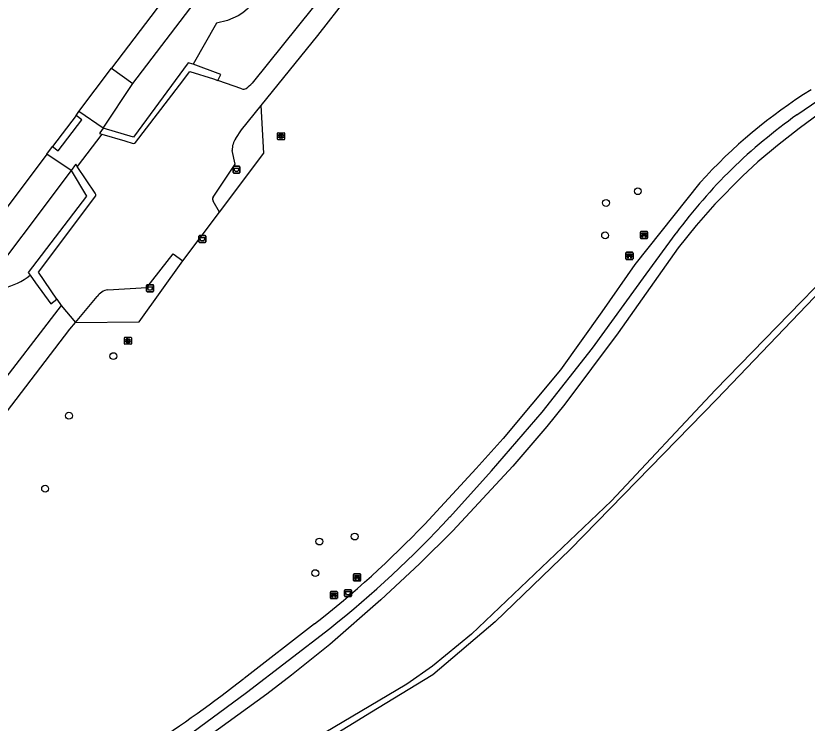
# Model space of a CAD drawing. Extents: x 160356 to 161355, y 381727 to 382845.
# Drawn here: x 161115.9 to 161228.8, y 382044.2 to 382145.1 of the extents above; entities that cross this region are included whole.
import ezdxf

# ---------------------------------------------------------------- set-up
doc = ezdxf.new("R2010")
doc.units = 0
for name, color, linetype in [('IMGEO_Afvalbak', 7, 'Continuous'), ('IMGEO_Bank', 7, 'Continuous'), ('IMGEO_Boom', 7, 'Continuous'), ('IMGEO_Groenvoorziening', 7, 'Continuous'), ('IMGEO_Haag', 7, 'Continuous'), ('IMGEO_Kolk', 7, 'Continuous'), ('IMGEO_Pand', 7, 'Continuous'), ('IMGEO_Voetpad_gesloten', 7, 'Continuous'), ('IMGEO_Voetpad_open', 7, 'Continuous'), ('IMGEO_Waterloop', 7, 'Continuous')]:
    doc.layers.add(name, color=color, linetype=linetype)

msp = doc.modelspace()

# ---------------------------------------------------------------- linework, layer by layer
at = {"layer": 'IMGEO_Afvalbak'}
for p, q in [((161146.87, 382122.75), (161146.87, 382123.55)), ((161146.87, 382123.55), (161146.87, 382122.75)), ((161146.97, 382123.65), (161147.76, 382123.65)), ((161147.76, 382123.65), (161146.97, 382123.65)), ((161147.86, 382123.55), (161147.86, 382122.75)), ((161147.86, 382122.75), (161147.86, 382123.55)), ((161147.76, 382122.65), (161146.97, 382122.65)), ((161146.97, 382122.65), (161147.76, 382122.65)), ((161142.11, 382113.74), (161142.9, 382113.74)), ((161142.9, 382113.74), (161142.11, 382113.74)), ((161142.01, 382112.85), (161142.01, 382113.64)), ((161142.01, 382113.64), (161142.01, 382112.85)), ((161142.9, 382112.75), (161142.11, 382112.75)), ((161142.11, 382112.75), (161142.9, 382112.75)), ((161143, 382113.64), (161143, 382112.85)), ((161143, 382112.85), (161143, 382113.64)), ((161134.54, 382105.83), (161134.54, 382106.63)), ((161134.54, 382106.63), (161134.54, 382105.83)), ((161134.64, 382106.73), (161135.43, 382106.73)), ((161135.43, 382106.73), (161134.64, 382106.73)), ((161135.53, 382106.63), (161135.53, 382105.83)), ((161135.53, 382105.83), (161135.53, 382106.63)), ((161135.43, 382105.73), (161134.64, 382105.73)), ((161134.64, 382105.73), (161135.43, 382105.73)), ((161162.79, 382062.32), (161162.79, 382063.11)), ((161162.79, 382063.11), (161162.79, 382062.32)), ((161162.89, 382063.21), (161163.68, 382063.21)), ((161163.68, 382063.21), (161162.89, 382063.21)), ((161163.78, 382063.11), (161163.78, 382062.32)), ((161163.78, 382062.32), (161163.78, 382063.11)), ((161163.68, 382062.22), (161162.89, 382062.22)), ((161162.89, 382062.22), (161163.68, 382062.22))]:
    msp.add_line(p, q, dxfattribs=at)
for points in [[(161147.01, 382123.36), (161147.72, 382123.36), (161147.57, 382122.89), (161147.16, 382122.89), (161147.01, 382123.36)], [(161142.15, 382113.46), (161142.85, 382113.46), (161142.71, 382112.99), (161142.3, 382112.99), (161142.15, 382113.46)], [(161134.69, 382106.44), (161135.39, 382106.44), (161135.24, 382105.97), (161134.83, 382105.97), (161134.69, 382106.44)], [(161162.93, 382062.93), (161163.63, 382062.93), (161163.48, 382062.46), (161163.08, 382062.46), (161162.93, 382062.93)]]:
    msp.add_lwpolyline(points, dxfattribs=at)
for centre, start, end in [((161146.97, 382123.55), 90, 180), ((161146.97, 382123.55), 90, 180), ((161147.76, 382123.55), 0, 90), ((161147.76, 382123.55), 360, 90), ((161146.97, 382122.75), 180, 270), ((161146.97, 382122.75), 180, 270), ((161147.76, 382122.75), 270, 0), ((161147.76, 382122.75), 270, 0), ((161142.11, 382113.64), 90, 180), ((161142.11, 382113.64), 90, 180), ((161142.9, 382113.64), 0, 90), ((161142.9, 382113.64), 360, 90), ((161142.11, 382112.85), 180, 270), ((161142.11, 382112.85), 180, 270), ((161142.9, 382112.85), 270, 0), ((161142.9, 382112.85), 270, 0), ((161134.64, 382106.63), 90, 180), ((161134.64, 382106.63), 90, 180), ((161134.64, 382105.83), 180, 270), ((161134.64, 382105.83), 180, 270), ((161135.43, 382106.63), 0, 90), ((161135.43, 382106.63), 360, 90), ((161135.43, 382105.83), 270, 0), ((161135.43, 382105.83), 270, 0), ((161162.89, 382063.11), 90, 180), ((161162.89, 382063.11), 90, 180), ((161163.68, 382063.11), 0, 90), ((161163.68, 382063.11), 360, 90), ((161162.89, 382062.32), 180, 270), ((161162.89, 382062.32), 180, 270), ((161163.68, 382062.32), 270, 0), ((161163.68, 382062.32), 270, 0)]:
    msp.add_arc(centre, 0.1, start, end, dxfattribs=at)
at = {"layer": 'IMGEO_Bank'}
for p, q in [((161205.03, 382113.4), (161205.03, 382114.24)), ((161205.03, 382114.24), (161205.03, 382113.4)), ((161205.1, 382114.32), (161205.94, 382114.32)), ((161205.94, 382114.32), (161205.1, 382114.32)), ((161205.34, 382113.83), (161205.34, 382113.93)), ((161205.38, 382113.93), (161205.38, 382113.83)), ((161205.67, 382113.94), (161205.39, 382113.94)), ((161205.39, 382113.82), (161205.67, 382113.82)), ((161205.67, 382113.83), (161205.67, 382113.93)), ((161205.72, 382113.93), (161205.72, 382113.83)), ((161206.03, 382114.25), (161206.03, 382113.41)), ((161206.03, 382113.41), (161206.03, 382114.25)), ((161205.95, 382113.32), (161205.11, 382113.32)), ((161205.11, 382113.32), (161205.95, 382113.32)), ((161205.72, 382113.72), (161205.33, 382113.72)), ((161202.95, 382110.42), (161202.95, 382111.26)), ((161202.95, 382111.26), (161202.95, 382110.42)), ((161203.02, 382111.35), (161203.86, 382111.35)), ((161203.86, 382111.35), (161203.02, 382111.35)), ((161203.87, 382110.35), (161203.03, 382110.35)), ((161203.03, 382110.35), (161203.87, 382110.35)), ((161203.64, 382110.74), (161203.25, 382110.74)), ((161203.26, 382110.85), (161203.26, 382110.96)), ((161203.3, 382110.96), (161203.3, 382110.85)), ((161203.59, 382110.96), (161203.31, 382110.96)), ((161203.31, 382110.85), (161203.59, 382110.85)), ((161203.59, 382110.85), (161203.59, 382110.96)), ((161203.64, 382110.96), (161203.64, 382110.85)), ((161203.95, 382111.27), (161203.95, 382110.43)), ((161203.95, 382110.43), (161203.95, 382111.27)), ((161164.08, 382064.53), (161164.08, 382065.37)), ((161164.08, 382065.37), (161164.08, 382064.53)), ((161164.16, 382065.45), (161165, 382065.45)), ((161165, 382065.45), (161164.16, 382065.45)), ((161165.08, 382065.38), (161165.08, 382064.54)), ((161165.08, 382064.54), (161165.08, 382065.38)), ((161165.01, 382064.45), (161164.17, 382064.45)), ((161164.17, 382064.45), (161165.01, 382064.45)), ((161164.39, 382064.96), (161164.39, 382065.07)), ((161164.78, 382064.85), (161164.39, 382064.85)), ((161164.72, 382065.07), (161164.44, 382065.07)), ((161164.44, 382065.07), (161164.44, 382064.96)), ((161164.44, 382064.95), (161164.72, 382064.95)), ((161164.73, 382064.96), (161164.73, 382065.07)), ((161164.77, 382065.07), (161164.77, 382064.96)), ((161160.84, 382062.94), (161161.68, 382062.94)), ((161161.68, 382062.94), (161160.84, 382062.94)), ((161160.76, 382062.01), (161160.76, 382062.86)), ((161160.76, 382062.86), (161160.76, 382062.01)), ((161161.69, 382061.94), (161160.85, 382061.94)), ((161160.85, 382061.94), (161161.69, 382061.94)), ((161161.46, 382062.34), (161161.06, 382062.34)), ((161161.07, 382062.45), (161161.07, 382062.55)), ((161161.11, 382062.55), (161161.11, 382062.45)), ((161161.4, 382062.56), (161161.12, 382062.56)), ((161161.12, 382062.44), (161161.4, 382062.44)), ((161161.41, 382062.45), (161161.41, 382062.55)), ((161161.45, 382062.55), (161161.45, 382062.45)), ((161161.76, 382062.87), (161161.76, 382062.02)), ((161161.76, 382062.02), (161161.76, 382062.87))]:
    msp.add_line(p, q, dxfattribs=at)
for points in [[(161205.27, 382113.72), (161205.13, 382113.72), (161205.24, 382113.82), (161205.33, 382113.82)], [(161205.33, 382113.94), (161205.24, 382113.94), (161205.24, 382114.1), (161205.81, 382114.1), (161205.81, 382113.94), (161205.72, 382113.94)], [(161205.72, 382113.82), (161205.81, 382113.82), (161205.92, 382113.72), (161205.78, 382113.72)], [(161205.32, 382113.71), (161205.32, 382113.51), (161205.28, 382113.51), (161205.28, 382113.71)], [(161205.77, 382113.71), (161205.77, 382113.51), (161205.73, 382113.51), (161205.73, 382113.71)], [(161203.19, 382110.74), (161203.05, 382110.74), (161203.16, 382110.85), (161203.25, 382110.85)], [(161203.25, 382110.96), (161203.16, 382110.96), (161203.16, 382111.13), (161203.73, 382111.13), (161203.73, 382110.96), (161203.64, 382110.96)], [(161203.24, 382110.74), (161203.24, 382110.53), (161203.2, 382110.53), (161203.2, 382110.74)], [(161203.64, 382110.85), (161203.73, 382110.85), (161203.84, 382110.74), (161203.7, 382110.74)], [(161203.69, 382110.74), (161203.69, 382110.53), (161203.65, 382110.53), (161203.65, 382110.74)], [(161164.39, 382065.07), (161164.3, 382065.07), (161164.3, 382065.23), (161164.86, 382065.23), (161164.86, 382065.07), (161164.78, 382065.07)], [(161164.33, 382064.85), (161164.19, 382064.85), (161164.3, 382064.95), (161164.39, 382064.95)], [(161164.38, 382064.85), (161164.38, 382064.64), (161164.34, 382064.64), (161164.34, 382064.85)], [(161164.78, 382064.95), (161164.86, 382064.95), (161164.98, 382064.85), (161164.84, 382064.85)], [(161164.83, 382064.85), (161164.83, 382064.64), (161164.79, 382064.64), (161164.79, 382064.85)], [(161161.01, 382062.34), (161160.87, 382062.34), (161160.98, 382062.44), (161161.06, 382062.44)], [(161161.06, 382062.56), (161160.98, 382062.56), (161160.98, 382062.72), (161161.54, 382062.72), (161161.54, 382062.56), (161161.46, 382062.56)], [(161161.06, 382062.33), (161161.06, 382062.12), (161161.01, 382062.12), (161161.01, 382062.33)], [(161161.46, 382062.44), (161161.54, 382062.44), (161161.65, 382062.34), (161161.51, 382062.34)], [(161161.51, 382062.33), (161161.51, 382062.12), (161161.46, 382062.12), (161161.46, 382062.33)]]:
    msp.add_lwpolyline(points, dxfattribs=at)
for centre, radius, start, end in [((161205.1, 382114.24), 0.0779, 92.4484, 184.2845), ((161205.1, 382114.24), 0.0779, 92.4484, 184.2845), ((161205.33, 382113.93), 0.00671, 2.8957, 87.1043), ((161205.33, 382113.83), 0.00671, 272.8957, 357.1043), ((161205.39, 382113.93), 0.00671, 92.8957, 177.1043), ((161205.39, 382113.83), 0.00671, 182.8957, 267.1043), ((161205.67, 382113.93), 0.00671, 2.8957, 87.1043), ((161205.67, 382113.83), 0.00671, 272.8957, 357.1043), ((161205.72, 382113.93), 0.00671, 92.8957, 177.1043), ((161205.72, 382113.83), 0.00671, 182.8957, 267.1043), ((161205.95, 382114.24), 0.0779, 2.4484, 94.2845), ((161205.95, 382114.24), 0.0779, 2.4484, 94.2845), ((161205.1, 382113.4), 0.0779, 182.4484, 274.2845), ((161205.1, 382113.4), 0.0779, 182.4484, 274.2845), ((161205.27, 382113.71), 0.00671, 2.8957, 87.1043), ((161205.33, 382113.71), 0.00671, 92.8957, 177.1043), ((161205.72, 382113.71), 0.00671, 2.8957, 87.1043), ((161205.78, 382113.71), 0.00671, 92.8957, 177.1043), ((161205.95, 382113.4), 0.0779, 272.4484, 4.2845), ((161205.95, 382113.4), 0.0779, 272.4484, 4.2845), ((161203.02, 382111.27), 0.0779, 92.4484, 184.2845), ((161203.02, 382111.27), 0.0779, 92.4484, 184.2845), ((161203.02, 382110.42), 0.0779, 182.4484, 274.2845), ((161203.02, 382110.42), 0.0779, 182.4484, 274.2845), ((161203.19, 382110.74), 0.00671, 2.8957, 87.1043), ((161203.25, 382110.74), 0.00671, 92.8957, 177.1043), ((161203.25, 382110.96), 0.00671, 2.8957, 87.1043), ((161203.25, 382110.85), 0.00671, 272.8957, 357.1043), ((161203.31, 382110.96), 0.00671, 92.8957, 177.1043), ((161203.31, 382110.85), 0.00671, 182.8957, 267.1043), ((161203.59, 382110.96), 0.00671, 2.8957, 87.1043), ((161203.59, 382110.85), 0.00671, 272.8957, 357.1043), ((161203.64, 382110.96), 0.00671, 92.8957, 177.1043), ((161203.64, 382110.85), 0.00671, 182.8957, 267.1043), ((161203.64, 382110.74), 0.00671, 2.8957, 87.1043), ((161203.7, 382110.74), 0.00671, 92.8957, 177.1043), ((161203.87, 382111.27), 0.0779, 2.4484, 94.2845), ((161203.87, 382111.27), 0.0779, 2.4484, 94.2845), ((161203.87, 382110.42), 0.0779, 272.4484, 4.2845), ((161203.87, 382110.42), 0.0779, 272.4484, 4.2845), ((161164.16, 382065.38), 0.0779, 92.4484, 184.2845), ((161164.16, 382065.38), 0.0779, 92.4484, 184.2845), ((161165.01, 382065.38), 0.0779, 2.4484, 94.2845), ((161165.01, 382065.38), 0.0779, 2.4484, 94.2845), ((161164.16, 382064.53), 0.0779, 182.4484, 274.2845), ((161164.16, 382064.53), 0.0779, 182.4484, 274.2845), ((161164.33, 382064.84), 0.00671, 2.8957, 87.1043), ((161164.39, 382064.84), 0.00671, 92.8957, 177.1043), ((161164.39, 382065.07), 0.00671, 2.8957, 87.1043), ((161164.39, 382064.96), 0.00671, 272.8957, 357.1043), ((161164.44, 382065.07), 0.00671, 92.8957, 177.1043), ((161164.44, 382064.96), 0.00671, 182.8957, 267.1043), ((161164.72, 382065.07), 0.00671, 2.8957, 87.1043), ((161164.72, 382064.96), 0.00671, 272.8957, 357.1043), ((161164.78, 382065.07), 0.00671, 92.8957, 177.1043), ((161164.78, 382064.96), 0.00671, 182.8957, 267.1043), ((161164.78, 382064.84), 0.00671, 2.8957, 87.1043), ((161164.84, 382064.84), 0.00671, 92.8957, 177.1043), ((161165.01, 382064.53), 0.0779, 272.4484, 4.2845), ((161165.01, 382064.53), 0.0779, 272.4484, 4.2845), ((161160.84, 382062.86), 0.0779, 92.4484, 184.2845), ((161160.84, 382062.86), 0.0779, 92.4484, 184.2845), ((161161.68, 382062.86), 0.0779, 2.4484, 94.2845), ((161161.68, 382062.86), 0.0779, 2.4484, 94.2845), ((161160.84, 382062.02), 0.0779, 182.4484, 274.2845), ((161160.84, 382062.02), 0.0779, 182.4484, 274.2845), ((161161.01, 382062.33), 0.00671, 2.8957, 87.1043), ((161161.06, 382062.55), 0.00671, 2.8957, 87.1043), ((161161.06, 382062.45), 0.00671, 272.8957, 357.1043), ((161161.07, 382062.33), 0.00671, 92.8957, 177.1043), ((161161.12, 382062.55), 0.00671, 92.8957, 177.1043), ((161161.12, 382062.45), 0.00671, 182.8957, 267.1043), ((161161.4, 382062.55), 0.00671, 2.8957, 87.1043), ((161161.4, 382062.45), 0.00671, 272.8957, 357.1043), ((161161.46, 382062.55), 0.00671, 92.8957, 177.1043), ((161161.46, 382062.45), 0.00671, 182.8957, 267.1043), ((161161.46, 382062.33), 0.00671, 2.8957, 87.1043), ((161161.51, 382062.33), 0.00671, 92.8957, 177.1043), ((161161.68, 382062.02), 0.0779, 272.4484, 4.2845), ((161161.68, 382062.02), 0.0779, 272.4484, 4.2845)]:
    msp.add_arc(centre, radius, start, end, dxfattribs=at)
at = {"layer": 'IMGEO_Boom'}
for centre in [(161204.64, 382120.07), (161200.1, 382118.4), (161199.97, 382113.77), (161129.8, 382096.54), (161123.46, 382088.03), (161120.06, 382077.62), (161164.24, 382070.79), (161159.2, 382070.08), (161158.61, 382065.57)]:
    msp.add_circle(centre, 0.489, dxfattribs=at)
at = {"layer": 'IMGEO_Groenvoorziening'}
for points in [[(161146.06, 382157.97), (161147.18, 382156.61), (161148.49, 382155.42), (161149.47, 382154.46), (161149.9, 382153.9), (161150.56, 382152.65), (161150.79, 382151.98), (161151.04, 382150.59), (161150.99, 382149.17), (161150.42, 382147.95), (161149.98, 382147.26), (161148.9, 382146.04), (161148.27, 382145.53), (161147.59, 382145.08), (161146.1, 382144.41), (161144.51, 382144.07), (161141.17, 382138.19)], [(161266.46, 382135.75), (161264.83, 382135.54), (161262.69, 382134.79), (161261.83, 382134.49), (161259.67, 382133.35), (161257.05, 382132.28), (161255.26, 382131.74), (161254.79, 382131.53), (161253.98, 382131), (161251.8, 382129.09), (161246.77, 382123.77), (161242.16, 382118.89), (161215.66, 382091.68), (161200.86, 382075.88), (161180.91, 382056.86), (161175.34, 382052.28), (161171.68, 382049.75), (161122.17, 382020.39), (161120.6, 382019.63)], [(161128.32, 382129.08), (161132.55, 382135.44)], [(161144.95, 382117.06), (161151.28, 382125.51), (161150.88, 382132.31)], [(161230.55, 382131.15), (161227.67, 382129.04), (161224.55, 382126.59), (161221.78, 382124.25), (161219.59, 382122.23), (161215.62, 382118.21), (161212.95, 382115.17), (161210.4, 382111.99), (161201.84, 382099.84), (161194.21, 382089.66), (161191.65, 382086.5), (161186.82, 382080.85), (161178.23, 382071.62), (161173.46, 382066.9), (161167.97, 382061.76), (161160.68, 382055.37), (161155.23, 382051), (161151.69, 382048.29), (161143.4, 382042.31)], [(161123.75, 382123.02), (161109.81, 382104.47), (161105.42, 382099.55)], [(161124.4, 382101.35), (161133.48, 382101.41), (161139.71, 382110.16)]]:
    msp.add_lwpolyline(points, dxfattribs=at)
msp.add_arc((161112.02, 382115.54), 9.51, 282.8695, 308.3159, dxfattribs=at)
at = {"layer": 'IMGEO_Haag'}
for points in [[(161141.17, 382138.19), (161140.49, 382138.4), (161132.68, 382127.79), (161128.32, 382129.08)], [(161144.71, 382135.87), (161145.15, 382136.72), (161141.17, 382138.19)], [(161123.75, 382123.02), (161125.94, 382119.38), (161117.65, 382108.46), (161117.92, 382108.08)], [(161117.92, 382108.08), (161118.7, 382106.99), (161120.85, 382104.01), (161121.74, 382104.68)]]:
    msp.add_lwpolyline(points, dxfattribs=at)
at = {"layer": 'IMGEO_Kolk'}
for p, q in [((161153.3, 382128.41), (161154.15, 382128.41)), ((161153.22, 382127.49), (161153.22, 382128.34)), ((161154.15, 382127.41), (161153.3, 382127.41)), ((161153.71, 382128.19), (161153.74, 382128.19)), ((161153.73, 382127.63), (161153.71, 382127.63)), ((161154.23, 382128.34), (161154.23, 382127.49)), ((161131.36, 382098.31), (161131.36, 382099.17)), ((161131.44, 382099.24), (161132.29, 382099.24)), ((161132.36, 382099.17), (161132.36, 382098.31)), ((161132.29, 382098.24), (161131.44, 382098.24)), ((161131.85, 382099.02), (161131.88, 382099.02)), ((161131.87, 382098.46), (161131.85, 382098.46))]:
    msp.add_line(p, q, dxfattribs=at)
for points in [[(161153.3, 382128.41), (161154.15, 382128.41)], [(161153.22, 382127.49), (161153.22, 382128.34)], [(161154.15, 382127.41), (161153.3, 382127.41)], [(161153.54, 382128.11), (161153.67, 382128.11), (161153.67, 382127.96), (161153.8, 382128.11), (161153.96, 382128.11), (161153.82, 382127.96), (161153.97, 382127.71), (161153.82, 382127.71), (161153.73, 382127.88), (161153.67, 382127.81), (161153.67, 382127.71), (161153.54, 382127.71), (161153.54, 382128.11)], [(161154.23, 382128.34), (161154.23, 382127.49)], [(161131.36, 382098.31), (161131.36, 382099.17)], [(161131.44, 382099.24), (161132.29, 382099.24)], [(161132.36, 382099.17), (161132.36, 382098.31)], [(161132.29, 382098.24), (161131.44, 382098.24)], [(161131.68, 382098.94), (161131.81, 382098.94), (161131.81, 382098.79), (161131.94, 382098.94), (161132.1, 382098.94), (161131.96, 382098.79), (161132.11, 382098.54), (161131.96, 382098.54), (161131.87, 382098.7), (161131.81, 382098.64), (161131.81, 382098.54), (161131.68, 382098.54), (161131.68, 382098.94)]]:
    msp.add_lwpolyline(points, dxfattribs=at)
for centre, start, end in [((161153.3, 382128.34), 91.552, 178.448), ((161153.3, 382128.34), 91.552, 178.448), ((161154.15, 382128.34), 1.552, 88.448), ((161154.15, 382128.34), 1.552, 88.448), ((161153.3, 382127.49), 181.552, 268.448), ((161153.3, 382127.49), 181.552, 268.448), ((161154.15, 382127.49), 271.552, 358.448), ((161154.15, 382127.49), 271.552, 358.448), ((161131.44, 382099.16), 91.552, 178.448), ((161131.44, 382099.16), 91.552, 178.448), ((161132.29, 382099.16), 1.552, 88.448), ((161132.29, 382099.16), 1.552, 88.448), ((161131.44, 382098.31), 181.552, 268.448), ((161131.44, 382098.31), 181.552, 268.448), ((161132.29, 382098.31), 271.552, 358.448), ((161132.29, 382098.31), 271.552, 358.448)]:
    msp.add_arc(centre, 0.0765, start, end, dxfattribs=at)
for centre, major_axis, ratio, start_param, end_param in [((161153.71, 382127.91), (-0.387, 0.002), 0.722429, 4.712389, 7.853982), ((161153.74, 382127.91), (-0.39, 0.002), 0.717154, 1.570796, 4.712389), ((161131.85, 382098.74), (-0.387, 0.002), 0.722429, 4.712389, 7.853982), ((161131.87, 382098.74), (-0.39, 0.002), 0.717154, 1.570796, 4.712389)]:
    msp.add_ellipse(centre, major_axis=major_axis, ratio=ratio, start_param=start_param, end_param=end_param, dxfattribs=at)
at = {"layer": 'IMGEO_Pand'}
for points in [[(161110.74, 382164.31), (161124.62, 382153.78), (161128.05, 382151.19), (161131.71, 382156.07), (161139.21, 382150.44), (161129.55, 382137.62)], [(161124.89, 382131.43), (161129.55, 382137.62)], [(161124.48, 382130.89), (161121.12, 382126.44)], [(161124.48, 382130.89), (161124.89, 382131.43)], [(161120.32, 382125.38), (161121.12, 382126.44)], [(161120.32, 382125.38), (161107.92, 382108.92), (161107.83, 382108.98), (161106.31, 382106.98), (161106.12, 382107.12), (161102.12, 382101.84), (161105.42, 382099.55)]]:
    msp.add_lwpolyline(points, dxfattribs=at)
at = {"layer": 'IMGEO_Voetpad_gesloten'}
for points in [[(161161.11, 382149.99), (161158.35, 382146.37), (161149.59, 382135.48)], [(161150.88, 382132.31), (161158.99, 382142.31), (161163.23, 382147.74)], [(161227.35, 382130.96), (161235.56, 382136.6), (161247.43, 382143.97)], [(161132.96, 382127.04), (161139.21, 382135.21), (161140.7, 382137.16), (161144.07, 382136.09), (161144.71, 382135.87)], [(161148.11, 382134.66), (161144.71, 382135.87)], [(161147.27, 382127.61), (161148.07, 382128.85), (161150.88, 382132.31)], [(161121.12, 382126.44), (161121.92, 382125.84), (161125.3, 382130.27), (161124.48, 382130.89)], [(161128.32, 382129.08), (161124.89, 382131.43)], [(161128.32, 382129.08), (161127.87, 382128.41), (161127.8, 382128.32), (161128.14, 382128.22)], [(161128.14, 382128.22), (161124.64, 382123.59)], [(161128.14, 382128.22), (161131.45, 382127.24), (161132.64, 382126.89)], [(161123.75, 382123.02), (161120.32, 382125.38)], [(161144.02, 382119.23), (161147.2, 382123.91), (161146.74, 382125.88)], [(161124.64, 382123.59), (161124.43, 382123.91), (161124.39, 382123.86), (161123.75, 382123.02)], [(161127.2, 382119.79), (161124.64, 382123.59)], [(161213.48, 382121.29), (161204.23, 382109.62), (161199.52, 382102.86), (161193.58, 382094.56), (161185.41, 382084.77), (161181.57, 382080.49), (161174.23, 382072.58)], [(161121.74, 382104.68), (161119.13, 382108.52), (161127.28, 382119.43)], [(161144.95, 382117.06), (161144.05, 382118.66)], [(161139.71, 382110.16), (161144.95, 382117.06)], [(161177.83, 382073.58), (161183.77, 382080.16), (161190.99, 382088.54), (161198.19, 382097.67), (161205.81, 382108.24), (161210.11, 382114.08)], [(161129.02, 382105.99), (161134.55, 382106.31), (161138.32, 382111.15), (161139.71, 382110.16)], [(161124.4, 382101.35), (161127.47, 382105.03)], [(161122.36, 382103.78), (161112.36, 382090.81)], [(161121.74, 382104.68), (161122.36, 382103.78)], [(161122.36, 382103.78), (161124.4, 382101.35)], [(161087.21, 382052.27), (161101.27, 382070.99), (161113.11, 382086.75), (161123.6, 382100.4), (161124.4, 382101.35)], [(161112.44, 382026.36), (161113.8, 382027.03), (161127.49, 382034.12), (161139.2, 382041.43), (161148.81, 382048.53), (161160.7, 382057.69)], [(161158.49, 382058.32), (161148.44, 382050.56)]]:
    msp.add_lwpolyline(points, dxfattribs=at)
for centre, radius, start, end in [((161143.12, 382141.88), 9.1, 308.3681, 315.2804), ((161148.35, 382135.38), 0.761, 251.5739, 303.4448), ((161269.84, 382069.99), 76.2, 122.0764, 137.6899), ((161270.62, 382069.52), 75.15, 125.154, 143.6303), ((161149.82, 382125.89), 3.08, 145.877, 180.0386), ((161132.66, 382127.25), 0.363, 267.0568, 324.7562), ((161126.77, 382119.51), 0.511, 350.8224, 32.5988), ((161144.43, 382118.97), 0.491, 147.8601, 218.5889), ((161129.34, 382103.75), 2.27, 98.1951, 145.5224), ((161063.89, 382179.19), 155.35, 308.5492, 317.1729), ((161069.15, 382172.72), 145.15, 307.9854, 316.3791), ((161037.15, 382191.95), 179.93, 297.5943, 308.2049)]:
    msp.add_arc(centre, radius, start, end, dxfattribs=at)
at = {"layer": 'IMGEO_Voetpad_open'}
for points in [[(161132.55, 382135.44), (161142.09, 382147.97), (161142.83, 382147.48)], [(161129.55, 382137.62), (161132.55, 382135.44)]]:
    msp.add_lwpolyline(points, dxfattribs=at)
at = {"layer": 'IMGEO_Waterloop'}
msp.add_lwpolyline([(161262.68, 382131.89), (161259.29, 382131.19), (161255.26, 382130.37), (161254.49, 382129.99), (161253.6, 382129.33), (161243.15, 382118.42), (161234.07, 382109.37), (161215.9, 382090.42), (161194.99, 382068.93), (161184.26, 382058.61), (161175.39, 382051.08), (161169.7, 382047.58), (161166.63, 382045.71), (161150, 382035.52)], dxfattribs=at)

doc.saveas('drawing.dxf')
